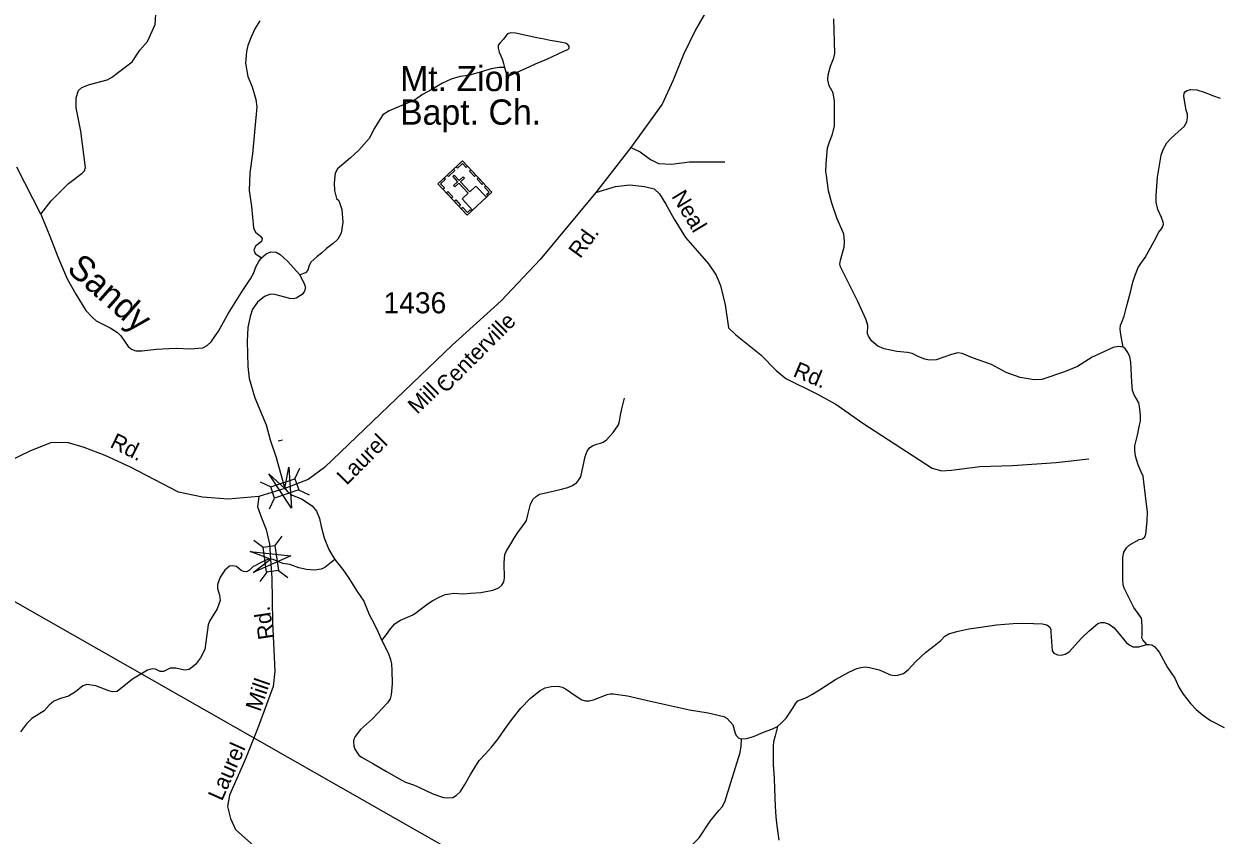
# Model space of a CAD drawing. Extents: x 2126262 to 2293712, y 749403 to 919119.
# Drawn here: x 2237213 to 2244299, y 882588 to 887401 of the extents above; entities that cross this region are included whole.
import ezdxf

# ---------------------------------------------------------------- set-up
doc = ezdxf.new("R2010")
doc.units = 0
for name, color, linetype in [('Exist Cultural Church with Cemetery CELL', 7, 'Continuous'), ('Exist Cultural Church with Cemetery Label', 7, 'Continuous'), ('Exist Hydrographic Creek Single Shore', 7, 'Continuous'), ('Exist Hydrographic Creek Single Shore Label', 7, 'Continuous'), ('Exist Hydrographic Misc Water Feature', 7, 'Continuous'), ('Exist Road Non-System Type 51', 7, 'Continuous'), ('Exist Road Non-System Type 51 Label', 7, 'Continuous'), ('Exist Road Secondary Structure Standard Bridge Attributed CELL', 7, 'Continuous'), ('Exist Road Secondary Structure Standard Bridge CELL', 7, 'Continuous'), ('Exist Road Secondary Type 51 Attributed', 7, 'Continuous'), ('Exist Road Secondary Type 51 Label', 7, 'Continuous'), ('Exist Road Secondary Type 51 Number Label', 7, 'Continuous'), ('Exist Utilities Electrical Transmission Line', 7, 'Continuous')]:
    doc.layers.add(name, color=color, linetype=linetype)

msp = doc.modelspace()

# ---------------------------------------------------------------- linework, layer by layer
at = {"layer": 'Exist Cultural Church with Cemetery CELL'}
for points in [[(2239668, 886453.1), (2239813.3, 886589.1), (2239987.3, 886403.2), (2239842, 886267.2)], [(2239843, 886557.5), (2239834.7, 886549.7), (2239812.7, 886573.3), (2239783.1, 886545.5), (2239775.5, 886553.7), (2239813.4, 886589.1)], [(2239722, 886503.7), (2239759.9, 886539.1), (2239767.7, 886530.8), (2239729.8, 886495.3)], [(2239873.4, 886296.7), (2239955.3, 886373.3), (2239893.4, 886439.4), (2239856.4, 886404.7), (2239800.6, 886464.2), (2239824.7, 886486.8), (2239817.2, 886494.8), (2239793.1, 886472.2), (2239764.3, 886503.1), (2239755.8, 886495.2), (2239784.6, 886464.3), (2239760.5, 886441.7), (2239768, 886433.7), (2239792.2, 886456.3), (2239847.9, 886396.8), (2239811.5, 886362.8)], [(2239884.6, 886496.4), (2239855, 886528), (2239863.3, 886535.8), (2239892.9, 886504.1)], [(2239697.6, 886421.4), (2239705.9, 886429.2), (2239683.9, 886452.7), (2239713.5, 886480.4), (2239705.9, 886488.5), (2239668, 886453.1)], [(2239929.6, 886448.2), (2239900, 886479.8), (2239908.3, 886487.6), (2239937.9, 886456)], [(2239963.1, 886380.6), (2239955.3, 886389), (2239971.3, 886404), (2239943.7, 886433.5), (2239951.8, 886441.1), (2239987.3, 886403.2)], [(2239748.2, 886367.3), (2239718.6, 886398.9), (2239726.9, 886406.7), (2239756.5, 886375.1)], [(2239794.2, 886318.2), (2239764.6, 886349.8), (2239772.9, 886357.6), (2239802.5, 886326)], [(2239866.1, 886289.8), (2239858.2, 886298.2), (2239842.2, 886283.2), (2239814.6, 886312.7), (2239806.4, 886305.1), (2239841.9, 886267.2)]]:
    msp.add_lwpolyline(points, close=True, dxfattribs=at)
at = {"layer": 'Exist Hydrographic Creek Single Shore'}
for points in [[(2237312.5, 886273.4), (2237171.5, 886550.6)], [(2237312.5, 886273.4), (2237366.6, 886142.5), (2237414.6, 886020), (2237470.4, 885888.8), (2237521.7, 885797.6), (2237580.7, 885701.4), (2237616.8, 885661), (2237641.9, 885640.2), (2237723.9, 885597.5), (2237768.2, 885570.5), (2237787.9, 885549.8), (2237830.5, 885487.5), (2237850.2, 885472.1), (2237876.4, 885462.3), (2237913.6, 885462.3), (2237996.6, 885472.1), (2238072, 885475.4), (2238117.9, 885477.6), (2238198.8, 885474.3), (2238274.8, 885479.8), (2238298.9, 885494), (2238324, 885515.9), (2238366.6, 885578.2), (2238425.6, 885685.3), (2238505.4, 885811.5), (2238556.7, 885888.1), (2238574.2, 885920.9), (2238590.6, 885964.6), (2238605.9, 885991.9), (2238621.2, 886013.8)], [(2238621.2, 886013.8), (2238649.3, 886036.9), (2238676.6, 886048.9), (2238708.3, 886046.7), (2238732.3, 886033.6), (2238776, 885993.1), (2238849.3, 885913.3)], [(2238849.3, 885913.3), (2238877.3, 885855.7), (2238881.7, 885835), (2238877.3, 885815.3), (2238862, 885796.7), (2238828.2, 885773.7), (2238811.8, 885769.4), (2238789.9, 885771.5), (2238701.4, 885795.6), (2238674.1, 885797.8), (2238640.2, 885784.7), (2238598.7, 885749.7), (2238569.2, 885708.1), (2238555, 885664.9), (2238539.7, 885600.4), (2238536.4, 885519.5), (2238540.8, 885368.7), (2238548.4, 885297), (2238582.3, 885182.2), (2238649, 885022.6), (2238673, 884933.5), (2238709.1, 884829.6), (2238734.2, 884735.6), (2238760.3, 884644.7), (2238772.9, 884629.7), (2238804.4, 884604.5), (2238858.8, 884584.2), (2238922.1, 884542.6), (2238947.3, 884509.8), (2238965.8, 884467.2), (2238975.7, 884420.2), (2238993.2, 884351.3), (2239021.6, 884283), (2239041.2, 884249.1), (2239056.5, 884222.8)], [(2239056.5, 884222.8), (2238998, 884176.8), (2238976.1, 884165.9), (2238936.8, 884160.4), (2238888.7, 884163.7), (2238842.8, 884174.6), (2238789.3, 884193.2), (2238748.8, 884199.8), (2238691.3, 884223), (2238675.8, 884226.6), (2238657, 884223.9), (2238611.1, 884202.2), (2238586.7, 884188.8), (2238572.5, 884181.2), (2238550.6, 884160.4), (2238532.1, 884149.5), (2238514.6, 884151.7), (2238500.4, 884158.2), (2238473, 884181.2), (2238450.1, 884185.5), (2238431.5, 884183.4), (2238404.2, 884160.4), (2238375.8, 884118.9), (2238360.5, 884076.2), (2238360.5, 884051.1), (2238372.5, 884012.8), (2238375.8, 883980.5), (2238358.3, 883930.2), (2238312.4, 883857), (2238305.9, 883835.1), (2238294.9, 883763), (2238285.1, 883689.7), (2238260, 883639.4), (2238229.4, 883601.2), (2238193.3, 883570.5), (2238166, 883567.3), (2238113.5, 883579.3), (2238080.3, 883579.7), (2238039.9, 883560), (2238021.3, 883558.9), (2237992.9, 883573.2), (2237973.2, 883574.3), (2237944.8, 883566.6), (2237856.3, 883513), (2237765.6, 883440.9), (2237738.3, 883438.7), (2237717.5, 883445.2), (2237640, 883474.8), (2237586.4, 883481.3), (2237562.4, 883473.7), (2237519.8, 883438.7), (2237478.2, 883413.5), (2237436.2, 883400.4), (2237390.3, 883382.9), (2237361.9, 883358.9), (2237332.4, 883325), (2237300.7, 883305.3), (2237259.2, 883280.9), (2237227.5, 883249.2), (2237192.5, 883202.2)], [(2239056.5, 884222.8), (2239103, 884163.4), (2239138.6, 884113.3), (2239185.2, 884040.4), (2239227.6, 883977.2), (2239248.8, 883928), (2239259.8, 883896.6), (2239286.9, 883846.6), (2239314, 883792.3), (2239336.1, 883742.3)], [(2241680.1, 883232.3), (2241704.7, 883255.2), (2241731.8, 883283.2), (2241771.6, 883340.9), (2241789.4, 883371.4), (2241801.3, 883384.2), (2241818.2, 883391.8), (2241853.8, 883405.4), (2241885.2, 883423.2), (2241930.1, 883450.7), (2242025.9, 883510.9), (2242103.1, 883555.8), (2242151.7, 883577), (2242175.5, 883583.8), (2242200.9, 883586.4), (2242227.2, 883583), (2242284, 883569.4), (2242351.8, 883538.9), (2242373.8, 883535.5), (2242395, 883537.2), (2242427.2, 883548.2), (2242455.2, 883569.4), (2242501, 883618.6), (2242558.6, 883672), (2242609.5, 883711.1), (2242649.7, 883742.9), (2242672.6, 883769.2), (2242696.4, 883783.6), (2242744.7, 883797.2), (2242815.9, 883812.4), (2242886.3, 883822.6), (2242979.2, 883836.2), (2243078.3, 883843), (2243141.1, 883845.5), (2243197.9, 883843.8), (2243253, 883842.1), (2243278.1, 883835.3), (2243294.2, 883823.4), (2243300.9, 883810.7), (2243302.6, 883792.9), (2243308.6, 883682.6), (2243319.6, 883668.2), (2243341.6, 883657.2), (2243362, 883656.4), (2243386.6, 883662.3), (2243409.4, 883675.9), (2243483.2, 883757.3), (2243526.4, 883798), (2243579.8, 883843.8), (2243601, 883850.6), (2243618.8, 883850.6), (2243646.8, 883840.4), (2243676.5, 883819.2), (2243715.5, 883772.6), (2243749.7, 883728.5), (2243770.1, 883715.7), (2243788.7, 883706.4), (2243807.4, 883705.6), (2243822.6, 883706.4), (2243870.9, 883719.1)], [(2239336.1, 883742.3), (2239372.1, 883669.6), (2239385.7, 883630.6), (2239391.6, 883602.6), (2239395, 883567.8), (2239396.7, 883486), (2239390.8, 883419.9), (2239384, 883396.1), (2239367.9, 883372.4), (2239280.6, 883279.1), (2239209.3, 883215.1), (2239176.3, 883172.7), (2239169.5, 883157.4), (2239167.8, 883143), (2239168.7, 883116.7), (2239174.6, 883098.1), (2239198.3, 883062.4), (2239213.6, 883050.6), (2239285.6, 883011.5), (2239363.6, 882964.9), (2239435.7, 882923.7), (2239475.5, 882903.3), (2239522.1, 882887.2), (2239558.6, 882871.9), (2239633.2, 882835.5), (2239670.5, 882821), (2239700.2, 882812.6), (2239725.6, 882809.2), (2239756.4, 882812.6), (2239776.8, 882823.6), (2239801.4, 882846.5), (2239827.7, 882888.9), (2239859.9, 882948.3), (2239912.4, 883030.5), (2239948.9, 883070.4), (2239984.5, 883110.7), (2240024.3, 883159.9), (2240064.2, 883217.6), (2240105.7, 883275.2), (2240159.5, 883341.1), (2240217.2, 883400.4), (2240274, 883446.2), (2240303.6, 883461.5), (2240338.4, 883470.8), (2240379.9, 883471.7), (2240404.5, 883466.6), (2240424, 883455.6), (2240487.6, 883412.3), (2240521.8, 883391.1), (2240543, 883385.2), (2240564.2, 883384.3), (2240590.5, 883390.3), (2240670.2, 883422.5), (2240689.7, 883427.6), (2240706.6, 883427.6), (2240791.4, 883415.7), (2240902.4, 883388.6), (2241016.5, 883363.1), (2241158.9, 883331.7), (2241270.8, 883313.9), (2241362.3, 883292.7), (2241380.1, 883282.5), (2241401.3, 883261.3), (2241415.7, 883242.7), (2241430.6, 883193), (2241436.6, 883179.4), (2241452.7, 883164.1), (2241467.1, 883159)], [(2243870.9, 883719.1), (2243883.8, 883719.8), (2243900.8, 883717.2), (2243917.7, 883705.3), (2243943.2, 883674), (2243993.2, 883582.4), (2244036.4, 883520.4), (2244061, 883466.2), (2244086.2, 883424.2), (2244129.4, 883370), (2244162.4, 883333.5), (2244198.1, 883303.8), (2244248.1, 883269), (2244330.3, 883227.5)], [(2241467.1, 883159), (2241497.8, 883161.1), (2241538.5, 883173.8), (2241597.8, 883200.1), (2241647, 883217.9), (2241680.1, 883232.3)]]:
    msp.add_lwpolyline(points, dxfattribs=at)
at = {"layer": 'Exist Hydrographic Misc Water Feature'}
msp.add_line((2238746.3, 884931.8), (2238720.5, 884925.5), dxfattribs=at)
for points in [[(2237312.5, 886273.4), (2237374.8, 886350.8), (2237476.4, 886454.7), (2237558.3, 886514.8), (2237571.4, 886529), (2237579.1, 886548.7), (2237549.6, 886764.4), (2237523.4, 886903.3), (2237523.4, 886962.3), (2237537.6, 887006), (2237557.2, 887023.5), (2237602, 887042.1), (2237705.8, 887069.4), (2237732.2, 887084.1), (2237854.6, 887175.9), (2237900, 887244.9), (2237945.9, 887297.4), (2237991.8, 887398.3), (2237996.2, 887488)], [(2238612.2, 887419.9), (2238582.7, 887371.6), (2238559.1, 887319.4), (2238541.5, 887273.3), (2238533.7, 887237.2), (2238526.1, 887169.2), (2238540.8, 887088.4), (2238567, 887027.2), (2238588.1, 886953), (2238593.6, 886909.2), (2238568.4, 886630.4), (2238551.7, 886517.7), (2238547.7, 886412.4), (2238563, 886317.3), (2238575, 886191), (2238587, 886164.8), (2238616.5, 886141.8), (2238626.3, 886128.7), (2238620.9, 886111.2), (2238585.9, 886081.7), (2238576.1, 886058.7), (2238583.7, 886039.1), (2238621.2, 886013.8)], [(2243729.9, 885483.2), (2243702.7, 885487.4), (2243671.4, 885481.5), (2243545.9, 885424.6), (2243460.3, 885368.7), (2243382.6, 885336.4), (2243247.9, 885292.3), (2243202.1, 885289.8), (2243120.7, 885304.2), (2243036.5, 885333), (2242949.1, 885379.7), (2242837.2, 885420.4), (2242775.4, 885446.7), (2242749.9, 885449.2), (2242711.8, 885440.8), (2242621.1, 885408.5), (2242579.5, 885406.8), (2242553.6, 885411.7), (2242519.7, 885426.2), (2242479.9, 885446.5), (2242452.7, 885452.5), (2242389.2, 885458.4), (2242313.7, 885473.7), (2242276, 885489.4), (2242241.2, 885519.1), (2242220, 885548), (2242215, 885564.9), (2242215.8, 885612.4), (2242206.5, 885644.7), (2242157.3, 885755.3), (2242070, 885928.3), (2242053.9, 885959.7), (2242051.3, 885975.8), (2242054.7, 885998.7), (2242076.8, 886077.1), (2242077.6, 886111), (2242074.2, 886153.4), (2242064.1, 886178), (2242035.2, 886244.2), (2242003, 886337.1), (2241982.7, 886410.1), (2241971.7, 886501.7), (2241968.3, 886526.3), (2241969.1, 886572.1), (2241974.2, 886619.9), (2241978.4, 886665.7), (2241988.6, 886702.2), (2242008.1, 886746.3), (2242019.1, 886796.3), (2242018.3, 886942.6), (2242010.7, 886991.8), (2241987.8, 887034.2), (2241980.1, 887069), (2241981.8, 887098.6), (2241996.2, 887151.2), (2242014.9, 887199.6), (2242020, 887226.7), (2242015.1, 887431.6)], [(2240062, 887141.7), (2240070.2, 887117.9), (2240072.4, 887101.9), (2240078.4, 887095.9), (2240084.3, 887091.9), (2240102.4, 887100.1), (2240187.9, 887136.8), (2240245.7, 887165.2), (2240313.4, 887191.8), (2240347.4, 887208.1), (2240381.2, 887224.3), (2240415.1, 887238.6), (2240437, 887248.8), (2240446.8, 887256.9), (2240446.8, 887260.9), (2240445, 887268.8), (2240436.6, 887280.8), (2240424.7, 887286.7), (2240402.8, 887290.5), (2240370.6, 887296.1), (2240332.6, 887303.8), (2240298.4, 887311.6), (2240254.5, 887319.2), (2240127.6, 887346), (2240100.2, 887349.3), (2240080.4, 887341.8), (2240072.4, 887331.7), (2240056.6, 887311.6), (2240036.7, 887289.5), (2240024.8, 887275.3), (2240025.3, 887257.4), (2240031.2, 887233.5), (2240041.5, 887211.6), (2240049.7, 887187.7), (2240055.6, 887165.7), (2240062, 887141.7)], [(2240062, 887141.7), (2240030, 887143.5), (2239984.2, 887135.1), (2239918.2, 887114.6), (2239862.4, 887100.1), (2239830.5, 887093.9), (2239800.3, 887089.7), (2239746.6, 887073.2), (2239694.9, 887048.9), (2239627.2, 887010.2), (2239575.4, 886981.9), (2239528.2, 886949.6), (2239379.5, 886886.2), (2239341.3, 886861), (2239322.7, 886834.8), (2239292.1, 886782.3), (2239259.3, 886721.1), (2239198.2, 886651.7), (2239150.1, 886606.8), (2239072.5, 886541.2), (2239058.3, 886516.1), (2239051.7, 886459.2), (2239053.9, 886413.3), (2239067, 886365.2), (2239080.6, 886354), (2239098.7, 886299.2), (2239104.2, 886225.9), (2239094.3, 886160.3), (2239073.6, 886124.3), (2239047.4, 886099.1), (2239007.2, 886069.5), (2238977.4, 886041.3), (2238952.7, 886021.5), (2238932, 886004), (2238913.4, 885987.6), (2238901.4, 885962.4), (2238895.9, 885940.6), (2238881.7, 885925.3), (2238849.3, 885913.3)], [(2243729.9, 885483.2), (2243716.7, 885557.8), (2243713.3, 885590.9), (2243715, 885613), (2243722.6, 885632.5), (2243736.1, 885667.3), (2243748.9, 885714.8), (2243776, 885817.6), (2243788.7, 885869.4), (2243801.4, 885910.9), (2243819.2, 885955.9), (2243835.3, 885979.6), (2243860.8, 886016.1), (2243914.2, 886112.4), (2243942.1, 886165), (2243958.2, 886184.5), (2243964.2, 886195.5), (2243969.3, 886212.5), (2243968.4, 886226), (2243957.4, 886252.3), (2243936.2, 886299.8), (2243925.2, 886344.4), (2243926, 886383.4), (2243934.5, 886491.1), (2243954.9, 886621.7), (2243967.6, 886655.8), (2243989.6, 886694.8), (2244010.8, 886720.3), (2244038.8, 886745.7), (2244091.8, 886793.2), (2244107.1, 886819.5), (2244112.2, 886845), (2244111.3, 886865.3), (2244103.7, 886889.1), (2244093.5, 886946.8), (2244091, 886973.1), (2244091.8, 886990), (2244099.5, 886999.3), (2244109.6, 887006.1), (2244132.5, 887011.2), (2244168.1, 887010.4), (2244216.5, 886995.1), (2244259.7, 886976.4), (2244305.5, 886961.2)], [(2243870.9, 883719.1), (2243846.3, 883746.3), (2243841.3, 883759), (2243843, 883775.1), (2243843.8, 883817.5), (2243842.1, 883862), (2243839.6, 883874.7), (2243828.5, 883889.9), (2243793.8, 883939.1), (2243761.6, 884002.8), (2243737, 884054.2), (2243730.2, 884073.7), (2243729.4, 884104.2), (2243727.7, 884235.7), (2243735.3, 884266.2), (2243750.6, 884293.3), (2243765.8, 884307.8), (2243826, 884342.1), (2243844.7, 884347.2), (2243859.1, 884357.4), (2243864.1, 884373.5), (2243873.5, 884451.5), (2243874.3, 884506.7), (2243866.7, 884567.7), (2243848.9, 884717.4), (2243836.2, 884748.7), (2243820.1, 884785.2), (2243803.1, 884837), (2243798.9, 884871.7), (2243799.7, 884898), (2243815, 884961.1), (2243827.7, 885020.5), (2243832.8, 885045.1), (2243833.6, 885076.5), (2243829.4, 885118.1), (2243823.5, 885154.1), (2243796.3, 885201.6), (2243786.2, 885227), (2243781.1, 885276.2), (2243776.8, 885394.1), (2243770.9, 885425.5), (2243759, 885452.7), (2243739.5, 885477.3), (2243729.9, 885483.2)], [(2239336.1, 883742.3), (2239362, 883778.7), (2239386.6, 883812.7), (2239412, 883841.5), (2239425.6, 883852.5), (2239445.9, 883863.6), (2239514.6, 883893.2), (2239534.1, 883904.3), (2239562.9, 883927.2), (2239610.4, 883961.9), (2239637.5, 883979.8), (2239674.8, 884000.1), (2239710.4, 884015.4), (2239738.4, 884020.5), (2239760.4, 884023), (2239821.5, 884020.5), (2239861.7, 884024.2), (2239921.9, 884028.4), (2239994, 884041.2), (2240029.6, 884056.4), (2240047.4, 884071.7), (2240058.4, 884091.2), (2240061.8, 884112.4), (2240060.1, 884203.2), (2240064.3, 884252.4), (2240074.5, 884275.3), (2240099.1, 884316.8), (2240119.4, 884349.9), (2240141.5, 884383.8), (2240180.1, 884436.7), (2240192, 884455.3), (2240200.5, 884489.3), (2240217.4, 884552.9), (2240231.8, 884581.7), (2240251.3, 884600.4), (2240269.1, 884610.6), (2240307.3, 884619.9), (2240392.1, 884638.6), (2240438.7, 884651.3), (2240465.8, 884663.1), (2240491.2, 884681), (2240504, 884695.4), (2240514.1, 884714), (2240540.1, 884835.6), (2240552.8, 884867), (2240568.9, 884887.3), (2240584.1, 884897.5), (2240607.9, 884907.7), (2240630.8, 884913.6), (2240646.9, 884920.4), (2240667.2, 884934), (2240707.1, 884977.2), (2240737.6, 885023), (2240745.2, 885045.1), (2240749.4, 885080.7), (2240757.9, 885118), (2240773.2, 885181.2)], [(2241680.1, 883232.3), (2241666.5, 883178.2), (2241658, 883142.5), (2241655.5, 883118.8), (2241656.3, 883084.9), (2241656.3, 883008.5), (2241660.6, 882924.1), (2241662.3, 882865.6), (2241666.5, 882758.7), (2241670.7, 882696.2), (2241677.5, 882643.6), (2241688.5, 882558)], [(2240274.3, 881797.8), (2240281.9, 881950.9), (2240295.3, 882013), (2240337.9, 882079), (2240394.1, 882138.8), (2240441.9, 882167.7), (2240736.9, 882283.9), (2240898.3, 882368.4), (2241002.6, 882432), (2241136.4, 882505.6), (2241177.9, 882533.6), (2241216, 882571.7), (2241281.3, 882671.8), (2241333, 882734.6), (2241355.9, 882758.3), (2241370.3, 882791.7), (2241404.2, 882901.5), (2241460.2, 883078.8), (2241465.3, 883115.3), (2241467.1, 883159)]]:
    msp.add_lwpolyline(points, dxfattribs=at)
at = {"layer": 'Exist Road Non-System Type 51'}
for points in [[(2240810.9, 886668.2), (2240867.2, 886642.2), (2240928.5, 886596.1), (2240975.9, 886573.8), (2241052.6, 886568.2), (2241158.6, 886582.2), (2241367.8, 886582.2)], [(2240604.8, 886402), (2240719.9, 886437.4), (2240805, 886445.7), (2240892.8, 886437.4), (2240950, 886423.4), (2240980.7, 886394.1), (2241019.7, 886332.7), (2241068.5, 886242), (2241136.2, 886133.8), (2241204.5, 886054.2), (2241271.4, 885977.5), (2241317.4, 885910.5), (2241343.7, 885849.5), (2241370.2, 885733.7), (2241391.1, 885598.3), (2241434.4, 885556.5), (2241583.2, 885438.6), (2241672.5, 885345.1), (2241731, 885297.7), (2241913.7, 885206.9), (2242026.4, 885146), (2242186.8, 885031.6), (2242597.8, 884765.7), (2242655, 884749), (2242712.2, 884753.2), (2242881.5, 884775.4), (2243074, 884781), (2243333.4, 884799.2), (2243527.2, 884821.5)]]:
    msp.add_lwpolyline(points, dxfattribs=at)
at = {"layer": 'Exist Road Secondary Structure Standard Bridge Attributed CELL'}
for points in [[(2238784.4, 884772.4), (2238798.8, 884529), (2238664.6, 884732.5), (2238760.3, 884644.7)], [(2238553.9, 884271.8), (2238796.3, 884245.1), (2238573, 884147), (2238675.8, 884226.6)]]:
    msp.add_lwpolyline(points, close=True, dxfattribs=at)
at = {"layer": 'Exist Road Secondary Structure Standard Bridge CELL'}
for p, q in [((2238819.3, 884702.8), (2238849.5, 884764.8)), ((2238614.3, 884684.1), (2238676.4, 884653.9)), ((2238669.2, 884525.1), (2238699.4, 884587.1)), ((2238841.8, 884637.6), (2238903.8, 884607.4)), ((2238575.4, 884338.6), (2238630.7, 884297.3)), ((2238741.9, 884362.7), (2238700.6, 884307.4)), ((2238721.9, 884157.8), (2238777.1, 884116.5)), ((2238653.6, 884147.9), (2238612.3, 884092.7))]:
    msp.add_line(p, q, dxfattribs=at)
for points in [[(2238676.4, 884653.9), (2238819.2, 884703.1), (2238842.2, 884636.4), (2238699.4, 884587.1)], [(2238700.6, 884307.4), (2238722.2, 884157.8), (2238652.3, 884147.7), (2238630.7, 884297.3)]]:
    msp.add_lwpolyline(points, close=True, dxfattribs=at)
at = {"layer": 'Exist Road Secondary Type 51 Attributed'}
for points in [[(2241298.4, 887546.3), (2241195.5, 887365.4), (2241122.9, 887220.3), (2241061.6, 887066.8), (2240997.4, 886925.8), (2240810.9, 886668.2), (2240604.8, 886402), (2240274, 886004.3), (2240042.5, 885758.6), (2239753, 885494.4), (2238995.1, 884770.1), (2238897.5, 884697.6), (2238760.3, 884644.7)], [(2238605.3, 884597.8), (2238424.7, 884581.7), (2238271.3, 884592.9), (2238129.1, 884623.6), (2237845.4, 884770.9), (2237694.8, 884840.7), (2237569.3, 884888.1), (2237477.2, 884916), (2237376.8, 884918.8), (2237251.3, 884868.6), (2237125.8, 884807.2)], [(2238605.3, 884597.8), (2238598.6, 884535.7), (2238622.3, 884470.1), (2238650.2, 884401.7), (2238669.7, 884315.1), (2238675.8, 884226.6)], [(2238760.3, 884644.7), (2238605.3, 884597.8)], [(2238675.8, 884226.6), (2238683.5, 884113.6), (2238686.3, 883852.6), (2238701.6, 883560.3), (2238691.8, 883469.6), (2238598.4, 883219), (2238527.3, 883040.4), (2238432.9, 882826.2), (2238420.3, 882757.8), (2238437, 882686.6), (2238467.7, 882621), (2238576.2, 882525.3)]]:
    msp.add_lwpolyline(points, dxfattribs=at)
at = {"layer": 'Exist Utilities Electrical Transmission Line'}
msp.add_lwpolyline([(2258434.3, 873499.9), (2253951.2, 875589.5), (2253118.4, 875974.1), (2249262.6, 877649.4), (2247552.8, 878368.8), (2245428.7, 879296.5), (2244994.3, 879506.8), (2244994.3, 879506.8), (2233671.1, 885960.4), (2223137.7, 889748), (2223139.6, 889750.1), (2221397, 890471.2)], dxfattribs=at)

# ---------------------------------------------------------------- texts
at = {"layer": 'Exist Cultural Church with Cemetery Label'}
for s, p in [('Mt. Zion', (2239443.4, 887002.4)), ('Bapt. Ch.', (2239443.4, 886803.2))]:
    msp.add_text(s, height=150, dxfattribs=at).set_placement(p)
at = {"layer": 'Exist Hydrographic Creek Single Shore Label'}
msp.add_text('Sandy', height=150, rotation=318.67617, dxfattribs=at).set_placement((2237460.9, 885937.9))
at = {"layer": 'Exist Road Non-System Type 51 Label'}
for s, rotation, p in [('Neal', 301.22141, (2241049.9, 886378.6)), ('Rd.', 337.30303, (2241767.8, 885312.6))]:
    msp.add_text(s, height=95, rotation=rotation, dxfattribs=at).set_placement(p)
at = {"layer": 'Exist Road Secondary Type 51 Label'}
for s, rotation, p in [('Rd.', 54.01772, (2240511.6, 886004.7)), ('Centerville', 45.08835, (2239713.4, 885205.2)), ('Mill -', 44.1862, (2239545.1, 885081)), ('Rd.', 333.59604, (2237717.2, 884892.7)), ('Laurel', 45.10366, (2239125.8, 884659.9)), ('Rd.', 98.59223, (2238698.6, 883756.1)), ('Mill', 71.17191, (2238614.1, 883316.7)), ('Laurel', 66.13476, (2238387.4, 882786))]:
    msp.add_text(s, height=95, rotation=rotation, dxfattribs=at).set_placement(p)
at = {"layer": 'Exist Road Secondary Type 51 Number Label'}
msp.add_text('1436', height=125, dxfattribs=at).set_placement((2239345.1, 885684.3))

doc.saveas('drawing.dxf')
